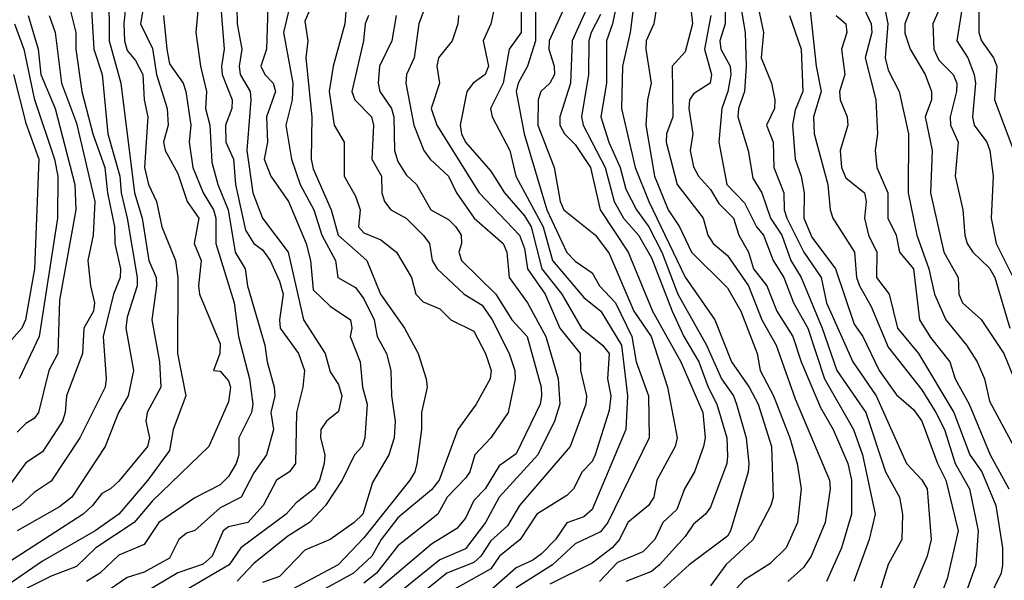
# Model space of a CAD drawing. Header units: metres. Extents: x -51132 to -49532, y -231222 to -229437.
# Tile 268 of 656: x -50951 to -50893, y -230223 to -230190. Entities that reach past the tile are written whole.
import ezdxf

# ---------------------------------------------------------------- set-up
doc = ezdxf.new("R2010")
doc.units = ezdxf.units.M
for name, color, linetype in [('CONTOUR_HALF', 8, 'Continuous'), ('CONTOUR_INDEX', 1, 'Continuous'), ('CONTOUR_INTER', 3, 'Continuous')]:
    doc.layers.add(name, color=color, linetype=linetype)

msp = doc.modelspace()

# ---------------------------------------------------------------- linework, layer by layer
at = {"layer": 'CONTOUR_HALF'}
for points, elevation in [([(-50892.407, -230169.259), (-50893.223, -230170.759), (-50893.605, -230172.259), (-50894.588, -230174.759), (-50894.67, -230175.759), (-50894.29, -230178.259), (-50894.717, -230179.759), (-50895.244, -230183.759), (-50895.286, -230185.259), (-50894.994, -230186.259), (-50894.382, -230187.259), (-50894.22, -230187.759), (-50894.208, -230190.759), (-50894.052, -230191.259), (-50893.354, -230192.259), (-50893.152, -230192.759), (-50893.284, -230194.759), (-50891.964, -230198.259)], 21.5), ([(-50946.856, -230186.759), (-50946.555, -230191.759), (-50946.054, -230193.259), (-50945.718, -230196.759), (-50945.013, -230199.259), (-50944.941, -230200.259), (-50944.571, -230201.759), (-50943.986, -230205.259), (-50943.992, -230205.759), (-50944.58, -230207.62), (-50944.664, -230208.259), (-50944.214, -230210.759), (-50944.522, -230212.259), (-50945.093, -230213.259), (-50945.878, -230215.259), (-50947.848, -230218.259), (-50948.58, -230218.823), (-50951.08, -230220.249)], 40.5), ([(-50933.038, -230187.759), (-50934.08, -230190.093), (-50933.902, -230191.259), (-50934.012, -230192.259), (-50933.667, -230195.759), (-50933.707, -230198.259), (-50933.58, -230198.843), (-50932.509, -230201.259), (-50932.105, -230202.759), (-50930.404, -230204.259), (-50929.593, -230206.259), (-50928.18, -230208.259), (-50927.368, -230209.759), (-50926.906, -230211.259), (-50926.845, -230211.759), (-50927.174, -230213.259), (-50927.179, -230214.259), (-50927.45, -230216.259), (-50927.565, -230216.759), (-50927.855, -230217.259), (-50930.58, -230220.676), (-50932.104, -230222.259), (-50936.58, -230224.654)], 35.5), ([(-50926.396, -230187.759), (-50927.325, -230190.259), (-50927.603, -230192.259), (-50928.067, -230193.259), (-50928.103, -230193.759), (-50927.622, -230196.259), (-50927.033, -230197.759), (-50926.669, -230198.259), (-50925.584, -230199.259), (-50925.104, -230200.259), (-50924.067, -230201.759), (-50922.349, -230203.259), (-50922.136, -230203.759), (-50921.984, -230205.259), (-50920.9, -230206.759), (-50919.821, -230208.759), (-50919.084, -230211.259), (-50918.99, -230212.759), (-50919.307, -230213.759), (-50920.292, -230215.759), (-50922.58, -230218.258), (-50923.394, -230219.759), (-50924.58, -230221.314), (-50926.08, -230221.968), (-50930.08, -230225.182)], 33.5), ([(-50915.36, -230187.759), (-50915.878, -230190.259), (-50916.224, -230191.259), (-50916.236, -230193.759), (-50916.563, -230195.759), (-50916.096, -230197.259), (-50915.421, -230198.759), (-50915.08, -230200.044), (-50914.46, -230201.259), (-50913.719, -230202.259), (-50912.957, -230203.759), (-50912.015, -230206.259), (-50910.309, -230209.259), (-50909.438, -230211.259), (-50908.718, -230212.259), (-50908.547, -230212.759), (-50907.966, -230214.759), (-50907.805, -230216.259), (-50907.857, -230216.759), (-50908.891, -230220.259), (-50909.08, -230220.569), (-50911.352, -230222.259), (-50913.08, -230223.842)], 29.5), ([(-50944.578, -230188.259), (-50944.784, -230190.259), (-50944.743, -230191.259), (-50944.58, -230191.829), (-50944.08, -230192.425), (-50943.653, -230193.259), (-50943.579, -230194.759), (-50943.361, -230195.759), (-50943.557, -230198.759), (-50943.327, -230199.759), (-50942.838, -230200.759), (-50942.521, -230202.259), (-50941.728, -230204.259), (-50941.59, -230205.259), (-50941.595, -230209.759), (-50941.118, -230212.259), (-50941.86, -230214.259), (-50942.08, -230215.506), (-50943.351, -230217.259), (-50945.08, -230219.267), (-50946.465, -230220.259), (-50949.58, -230222.055), (-50952.58, -230224.106)], 39.5), ([(-50917.129, -230188.759), (-50918.257, -230191.259), (-50918.364, -230193.759), (-50918.995, -230195.759), (-50918.987, -230196.259), (-50918.717, -230196.759), (-50918.08, -230197.391), (-50917.187, -230198.759), (-50916.599, -230201.259), (-50914.948, -230203.759), (-50913.504, -230207.259), (-50911.835, -230210.259), (-50910.534, -230213.259), (-50910.395, -230214.759), (-50910.495, -230215.259), (-50911.033, -230216.759), (-50911.611, -230217.759), (-50912.08, -230218.987), (-50912.902, -230219.759), (-50913.382, -230220.759), (-50914.08, -230221.491), (-50915.58, -230222.119), (-50916.644, -230223.259)], 30.5), ([(-50913.198, -230188.759), (-50913.426, -230190.259), (-50913.878, -230191.259), (-50913.902, -230191.759), (-50913.591, -230193.759), (-50913.816, -230194.759), (-50913.896, -230196.259), (-50913.402, -230199.259), (-50912.585, -230201.259), (-50911.913, -230202.259), (-50911.21, -230203.759), (-50909.08, -230205.868), (-50908.286, -230207.259), (-50907.324, -230209.759), (-50907.149, -230210.759), (-50906.356, -230212.259), (-50905.385, -230214.759), (-50904.953, -230216.259), (-50904.718, -230217.759), (-50904.929, -230219.759), (-50905.601, -230221.259), (-50906.58, -230222.21), (-50908.08, -230223.147), (-50909.08, -230224.233)], 28.5), ([(-50908.367, -230188.759), (-50908.034, -230190.759), (-50907.978, -230192.759), (-50908.063, -230194.259), (-50908.433, -230195.259), (-50908.467, -230195.759), (-50907.861, -230197.759), (-50907.58, -230199.382), (-50907.048, -230200.259), (-50906.524, -230201.759), (-50905.865, -230202.759), (-50905.339, -230204.259), (-50904.711, -230205.259), (-50903.473, -230208.259), (-50902.603, -230210.759), (-50900.888, -230213.259), (-50899.733, -230216.759), (-50898.907, -230218.259), (-50898.724, -230219.259), (-50898.759, -230220.759), (-50899.58, -230222.251), (-50900.042, -230223.759)], 26.5), ([(-50939.031, -230189.259), (-50938.846, -230191.759), (-50939.003, -230192.759), (-50938.959, -230193.259), (-50938.371, -230194.759), (-50938.396, -230195.259), (-50938.76, -230196.259), (-50938.735, -230197.259), (-50938.3, -230198.259), (-50938.164, -230199.759), (-50937.58, -230202.454), (-50937.08, -230203.254), (-50936.58, -230203.617), (-50936.115, -230204.259), (-50935.58, -230205.473), (-50935.356, -230206.259), (-50935.575, -230207.759), (-50935.534, -230208.259), (-50934.454, -230209.759), (-50934.093, -230210.759), (-50934.2, -230211.759), (-50934.566, -230213.259), (-50934.623, -230216.259), (-50934.982, -230216.759), (-50935.757, -230217.259), (-50936.531, -230218.759), (-50937.451, -230219.759), (-50938.58, -230220.009), (-50938.903, -230220.259), (-50939.546, -230221.759), (-50940.08, -230222.229), (-50941.58, -230222.736), (-50943.58, -230223.921)], 37.5), ([(-50936.268, -230189.259), (-50936.341, -230191.759), (-50936.675, -230192.759), (-50936.44, -230193.259), (-50935.953, -230193.759), (-50935.815, -230194.259), (-50936.345, -230195.759), (-50936.275, -230197.259), (-50936.487, -230198.259), (-50936.08, -230199.259), (-50935.044, -230200.759), (-50934.003, -230203.259), (-50933.745, -230204.259), (-50933.58, -230205.992), (-50932.58, -230206.966), (-50931.362, -230207.759), (-50931.286, -230208.259), (-50931.383, -230208.759), (-50930.795, -230210.259), (-50930.664, -230211.759), (-50930.388, -230212.759), (-50930.518, -230214.759), (-50930.688, -230215.259), (-50931.135, -230215.759), (-50931.855, -230217.259), (-50932.852, -230218.759), (-50933.804, -230219.759), (-50935.08, -230220.568), (-50937.08, -230222.176), (-50938.08, -230223.222)], 36.5), ([(-50922.863, -230189.259), (-50923.071, -230190.259), (-50923.525, -230191.259), (-50923.214, -230192.759), (-50923.399, -230193.259), (-50924.123, -230193.759), (-50924.497, -230194.259), (-50924.882, -230196.259), (-50924.808, -230196.759), (-50924.563, -230197.259), (-50923.08, -230198.967), (-50922.265, -230200.259), (-50921.08, -230201.624), (-50920.688, -230202.259), (-50920.066, -230204.759), (-50918.875, -230206.259), (-50917.704, -230208.259), (-50916.476, -230209.259), (-50916.067, -230209.759), (-50916.179, -230211.259), (-50915.985, -230212.259), (-50916.08, -230213.127), (-50916.899, -230215.759), (-50917.08, -230216.15), (-50917.668, -230216.759), (-50918.186, -230217.759), (-50918.58, -230218.161), (-50920.353, -230219.259), (-50921.334, -230220.759), (-50922.554, -230221.759), (-50923.08, -230222.5), (-50925.58, -230223.903)], 32.5), ([(-50920.427, -230189.259), (-50920.424, -230191.259), (-50920.898, -230192.759), (-50921.449, -230193.759), (-50921.568, -230194.259), (-50921.099, -230196.759), (-50919.763, -230201.259), (-50918.58, -230203.775), (-50918.08, -230204.304), (-50917.08, -230204.981), (-50916.641, -230205.759), (-50915.698, -230206.759), (-50914.743, -230208.759), (-50914.473, -230210.259), (-50913.747, -230212.259), (-50913.706, -230214.759), (-50916.159, -230219.759), (-50916.58, -230220.305), (-50918.08, -230221.023), (-50919.426, -230222.259), (-50921.58, -230223.616)], 31.5), ([(-50899.786, -230189.259), (-50899.593, -230190.259), (-50899.751, -230192.259), (-50899.58, -230193.006), (-50898.926, -230194.259), (-50898.37, -230196.759), (-50898.39, -230200.259), (-50897.887, -230202.759), (-50897.17, -230204.759), (-50896.829, -230206.259), (-50896.165, -230207.759), (-50894.95, -230209.259), (-50894.314, -230210.259), (-50893.875, -230211.259), (-50893.58, -230212.576), (-50892.144, -230215.259)], 23.5), ([(-50896.58, -230189.44), (-50896.932, -230190.259), (-50896.866, -230191.759), (-50896.58, -230192.414), (-50895.725, -230193.259), (-50895.505, -230193.759), (-50895.524, -230194.259), (-50895.909, -230195.759), (-50895.888, -230196.259), (-50895.435, -230197.259), (-50895.61, -230199.259), (-50895.158, -230201.259), (-50895.033, -230202.759), (-50894.898, -230203.259), (-50894.571, -230203.759), (-50893.58, -230204.712), (-50893.271, -230205.259), (-50892.379, -230208.259)], 22.5), ([(-50949.195, -230189.759), (-50948.829, -230190.759), (-50948.454, -230193.759), (-50947.58, -230196.123), (-50946.488, -230200.759), (-50946.597, -230202.759), (-50946.899, -230204.259), (-50946.757, -230205.759), (-50946.513, -230206.759), (-50946.567, -230207.259), (-50947.142, -230208.259), (-50947.219, -230209.759), (-50948.17, -230212.259), (-50948.238, -230213.259), (-50948.403, -230213.759), (-50949.58, -230215.574), (-50950.58, -230216.226), (-50951.701, -230217.759)], 41.5), ([(-50942.429, -230189.759), (-50942.239, -230191.759), (-50942.08, -230192.629), (-50941.27, -230193.759), (-50941.107, -230194.259), (-50940.817, -230196.259), (-50940.905, -230197.259), (-50940.688, -230198.759), (-50940.082, -230200.259), (-50939.464, -230201.259), (-50939.329, -230201.759), (-50939.327, -230203.259), (-50938.242, -230206.759), (-50937.999, -230208.759), (-50937.353, -230211.259), (-50937.153, -230212.759), (-50937.233, -230213.259), (-50937.973, -230214.759), (-50937.984, -230215.759), (-50938.127, -230216.259), (-50938.58, -230217.032), (-50939.08, -230217.535), (-50940.58, -230218.295), (-50942.711, -230219.759), (-50943.58, -230221.068), (-50945.08, -230221.688), (-50946.19, -230222.759), (-50946.982, -230223.259)], 38.5), ([(-50930.308, -230189.759), (-50930.499, -230190.259), (-50930.603, -230191.259), (-50931.294, -230194.259), (-50931.108, -230194.759), (-50930.13, -230195.759), (-50930.017, -230196.259), (-50930.105, -230198.259), (-50929.54, -230199.259), (-50929.523, -230200.259), (-50929.365, -230200.759), (-50928.978, -230201.259), (-50928.08, -230201.755), (-50927.065, -230202.759), (-50926.694, -230203.259), (-50926.549, -230204.259), (-50926.248, -230204.759), (-50924.642, -230206.259), (-50923.58, -230206.895), (-50922.986, -230207.759), (-50921.989, -230209.759), (-50921.651, -230210.759), (-50921.638, -230211.259), (-50922.043, -230213.259), (-50923.08, -230214.742), (-50924.028, -230215.759), (-50924.31, -230216.759), (-50924.58, -230217.135), (-50925.658, -230218.259), (-50926.216, -230219.259), (-50928.58, -230221.134), (-50929.832, -230222.759), (-50930.58, -230223.339)], 34.5), ([(-50910.058, -230189.759), (-50910.44, -230191.759), (-50910.029, -230193.259), (-50910.094, -230193.759), (-50911.08, -230194.387), (-50911.32, -230194.759), (-50911.362, -230195.259), (-50911.117, -230196.759), (-50911.276, -230197.759), (-50911.08, -230198.717), (-50910.799, -230199.259), (-50910.08, -230200.066), (-50909.58, -230200.877), (-50908.716, -230201.759), (-50908.404, -230202.759), (-50907.825, -230203.759), (-50907.533, -230204.759), (-50906.743, -230205.759), (-50906.151, -230207.259), (-50905.222, -230208.759), (-50904.722, -230210.259), (-50903.58, -230212.948), (-50902.822, -230214.259), (-50901.968, -230216.259), (-50901.747, -230217.259), (-50901.746, -230219.259), (-50902.326, -230221.259), (-50903.224, -230223.259)], 27.5), ([(-50905.404, -230189.759), (-50904.724, -230191.759), (-50904.629, -230194.259), (-50905.08, -230195.368), (-50905.239, -230196.259), (-50905.08, -230198.254), (-50904.723, -230199.259), (-50904.536, -230200.259), (-50904.565, -230201.759), (-50904.08, -230202.874), (-50902.684, -230204.759), (-50901.58, -230208.029), (-50901.077, -230208.759), (-50900.102, -230210.759), (-50899.08, -230212.205), (-50898.08, -230213.066), (-50897.588, -230213.759), (-50896.66, -230216.259), (-50896.164, -230217.259), (-50895.426, -230220.259), (-50896.08, -230223.09), (-50896.343, -230223.759)], 25.5), ([(-50902.653, -230189.759), (-50902.069, -230190.259), (-50902.026, -230190.759), (-50902.332, -230191.759), (-50902.136, -230193.259), (-50902.457, -230194.259), (-50902.416, -230194.759), (-50901.993, -230195.759), (-50901.969, -230196.259), (-50902.414, -230197.759), (-50902.343, -230198.759), (-50902.08, -230199.369), (-50900.971, -230200.259), (-50900.881, -230200.759), (-50900.983, -230201.759), (-50900.734, -230202.759), (-50900.245, -230203.759), (-50900.256, -230205.259), (-50899.516, -230206.259), (-50899.015, -230208.259), (-50897.788, -230209.759), (-50895.682, -230213.259), (-50894.746, -230215.759), (-50894.04, -230216.759), (-50893.216, -230218.759), (-50892.811, -230221.259), (-50892.81, -230222.259), (-50892.898, -230222.759), (-50893.631, -230224.259)], 24.5), ([(-50951.243, -230190.259), (-50950.695, -230191.759), (-50950.08, -230194.671), (-50948.871, -230198.259), (-50948.685, -230199.259), (-50948.698, -230201.759), (-50949.775, -230208.759), (-50950.975, -230211.259)], 42.5)]:
    msp.add_lwpolyline(points, dxfattribs=dict(at, elevation=elevation))
at = {"layer": 'CONTOUR_INDEX'}
for points, elevation in [([(-50945.662, -230188.259), (-50945.651, -230191.259), (-50944.949, -230193.759), (-50944.152, -230200.259), (-50943.689, -230201.759), (-50943.303, -230204.259), (-50942.873, -230205.259), (-50942.841, -230205.759), (-50943.124, -230207.759), (-50942.673, -230210.259), (-50942.58, -230211.759), (-50943.389, -230213.259), (-50943.483, -230213.759), (-50943.261, -230214.759), (-50943.378, -230215.259), (-50945.08, -230217.307), (-50945.559, -230217.759), (-50946.08, -230218.044), (-50946.624, -230218.759), (-50947.189, -230219.259), (-50952.08, -230222.451)], 40), ([(-50931.545, -230188.259), (-50931.705, -230190.259), (-50932.393, -230192.759), (-50932.624, -230194.259), (-50932.345, -230196.259), (-50931.755, -230197.259), (-50931.745, -230199.259), (-50931.08, -230200.46), (-50930.794, -230201.259), (-50930.897, -230202.259), (-50930.58, -230202.612), (-50929.58, -230203.041), (-50928.657, -230203.759), (-50927.77, -230205.259), (-50927.502, -230206.259), (-50927.08, -230206.695), (-50926.08, -230207.117), (-50925.444, -230207.759), (-50924.08, -230208.44), (-50923.39, -230209.759), (-50923.047, -230210.759), (-50923.104, -230211.259), (-50923.94, -230212.759), (-50925.032, -230214.259), (-50926.122, -230217.259), (-50926.58, -230217.831), (-50928.58, -230219.479), (-50929.564, -230220.759), (-50930.102, -230221.759), (-50931.186, -230222.759), (-50934.868, -230224.759)], 35), ([(-50904.204, -230189.259), (-50903.839, -230192.759), (-50903.528, -230194.259), (-50903.994, -230195.759), (-50903.947, -230196.759), (-50903.14, -230199.759), (-50902.998, -230201.259), (-50902.841, -230201.759), (-50901.556, -230203.759), (-50901.452, -230205.259), (-50901.269, -230205.759), (-50900.58, -230206.972), (-50899.58, -230209.377), (-50897.58, -230211.916), (-50896.762, -230213.259), (-50896.236, -230214.259), (-50895.604, -230216.259), (-50894.774, -230217.759), (-50894.252, -230220.259), (-50894.398, -230222.259), (-50894.916, -230223.759)], 25), ([(-50916.58, -230189.706), (-50917.14, -230190.759), (-50917.276, -230191.259), (-50917.303, -230193.259), (-50917.712, -230195.759), (-50917.605, -230196.259), (-50916.302, -230198.759), (-50915.772, -230200.759), (-50915.22, -230201.759), (-50914.333, -230202.759), (-50913.58, -230204.097), (-50912.35, -230207.259), (-50911.653, -230208.759), (-50910.765, -230210.259), (-50910.221, -230211.759), (-50909.7, -230212.759), (-50909.106, -230214.759), (-50909.08, -230215.835), (-50909.112, -230216.259), (-50910.08, -230218.845), (-50910.369, -230219.259), (-50911.08, -230219.857), (-50911.58, -230220.59), (-50913.088, -230222.259), (-50913.58, -230222.654), (-50915.08, -230223.241)], 30)]:
    msp.add_lwpolyline(points, dxfattribs=dict(at, elevation=elevation))
at = {"layer": 'CONTOUR_INTER'}
for points, elevation in [([(-50943.278, -230187.259), (-50943.784, -230190.259), (-50943.08, -230191.707), (-50942.846, -230193.259), (-50942.207, -230195.259), (-50942.152, -230196.259), (-50942.432, -230197.259), (-50942.332, -230197.759), (-50941.58, -230199.113), (-50941.036, -230200.759), (-50940.349, -230201.759), (-50940.616, -230203.259), (-50940.196, -230204.259), (-50940.357, -230205.759), (-50940.299, -230206.259), (-50939.08, -230209.179), (-50939.107, -230209.759), (-50939.469, -230210.759), (-50939.08, -230210.809), (-50938.58, -230211.371), (-50938.465, -230211.759), (-50938.58, -230212.622), (-50939.748, -230215.259), (-50943.08, -230218.471), (-50944.171, -230219.759), (-50946.441, -230221.259), (-50947.58, -230222.361), (-50949.08, -230222.93), (-50950.58, -230223.69)], 39), ([(-50940.249, -230187.759), (-50940.528, -230190.759), (-50940.248, -230192.759), (-50939.883, -230194.259), (-50939.947, -230195.259), (-50939.7, -230196.259), (-50939.58, -230198.443), (-50939.216, -230199.759), (-50938.608, -230201.259), (-50938.188, -230203.759), (-50937.6, -230204.759), (-50937.47, -230205.759), (-50936.431, -230209.259), (-50936.299, -230210.259), (-50935.894, -230211.759), (-50935.854, -230212.259), (-50936.084, -230213.259), (-50935.918, -230214.259), (-50936.334, -230215.759), (-50937.08, -230216.816), (-50937.83, -230218.259), (-50939.08, -230218.9), (-50940.58, -230220.232), (-50941.08, -230220.381), (-50941.525, -230220.759), (-50942.08, -230221.878), (-50943.58, -230222.705), (-50944.58, -230223.02), (-50945.58, -230223.695)], 38), ([(-50921.256, -230187.259), (-50921.283, -230190.759), (-50921.998, -230191.759), (-50922.345, -230193.759), (-50923.084, -230195.259), (-50923.002, -230195.759), (-50921.949, -230197.759), (-50921.596, -230199.259), (-50919.971, -230202.259), (-50919.427, -230204.259), (-50917.58, -230206.441), (-50916.563, -230207.259), (-50915.338, -230209.259), (-50914.982, -230212.259), (-50915.087, -230214.259), (-50917.08, -230218.995), (-50917.58, -230219.423), (-50918.58, -230219.773), (-50919.239, -230220.759), (-50920.08, -230221.621), (-50920.58, -230221.994), (-50921.58, -230222.437), (-50923.08, -230223.766)], 32), ([(-50914.515, -230188.259), (-50914.842, -230190.759), (-50915.291, -230192.759), (-50915.34, -230195.259), (-50914.529, -230198.759), (-50913.735, -230200.759), (-50911.58, -230205.237), (-50909.82, -230207.759), (-50908.838, -230210.259), (-50907.785, -230211.759), (-50907.261, -230212.759), (-50906.475, -230215.259), (-50906.372, -230218.259), (-50906.521, -230218.759), (-50907.58, -230220.788), (-50909.173, -230222.259), (-50910.08, -230223.503)], 29), ([(-50909.237, -230188.259), (-50909.218, -230190.259), (-50909.532, -230191.259), (-50909.48, -230191.759), (-50908.925, -230192.759), (-50908.883, -230193.259), (-50909.048, -230194.259), (-50909.406, -230195.259), (-50909.59, -230197.259), (-50909.107, -230199.759), (-50908.08, -230200.847), (-50907.359, -230202.259), (-50906.955, -230202.759), (-50906.377, -230204.259), (-50905.753, -230205.259), (-50905.178, -230206.759), (-50904.326, -230208.259), (-50903.336, -230211.259), (-50901.633, -230214.259), (-50901.091, -230215.759), (-50900.344, -230219.259), (-50900.692, -230220.759), (-50901.603, -230223.259)], 27), ([(-50911.299, -230188.759), (-50911.146, -230190.259), (-50911.58, -230191.909), (-50912.34, -230192.759), (-50912.314, -230195.759), (-50912.676, -230196.759), (-50912.707, -230197.259), (-50912.049, -230199.759), (-50910.518, -230201.759), (-50910.235, -230202.759), (-50909.93, -230203.259), (-50909.08, -230203.957), (-50907.841, -230205.759), (-50907.04, -230207.759), (-50906.2, -230209.259), (-50905.08, -230212.438), (-50903.049, -230217.259), (-50903.002, -230217.759), (-50903.305, -230219.759), (-50904.125, -230221.759), (-50904.58, -230222.427), (-50905.514, -230223.259)], 28), ([(-50901.261, -230188.759), (-50900.573, -230190.259), (-50900.542, -230190.759), (-50900.935, -230192.259), (-50900.308, -230194.759), (-50900.213, -230196.759), (-50900.346, -230197.759), (-50900.252, -230198.759), (-50899.598, -230200.259), (-50899.588, -230201.759), (-50899.104, -230202.759), (-50898.902, -230203.759), (-50898.07, -230204.759), (-50897.718, -230207.759), (-50897.08, -230208.82), (-50895.932, -230210.259), (-50895.622, -230211.259), (-50894.784, -230212.759), (-50893.55, -230215.759), (-50892.443, -230217.759)], 24), ([(-50898.015, -230188.759), (-50898.58, -230190.246), (-50898.58, -230190.815), (-50898.264, -230191.759), (-50897.395, -230193.259), (-50897.006, -230194.259), (-50897.02, -230194.759), (-50897.395, -230195.759), (-50896.966, -230197.759), (-50897.077, -230200.259), (-50896.278, -230203.759), (-50895.427, -230205.259), (-50895.392, -230206.259), (-50895.175, -230206.759), (-50894.08, -230207.75), (-50892.727, -230209.759), (-50892.121, -230211.259)], 23), ([(-50947.988, -230189.259), (-50947.61, -230190.759), (-50947.614, -230191.759), (-50947.253, -230194.259), (-50946.617, -230196.759), (-50945.897, -230198.759), (-50945.736, -230200.259), (-50945.324, -230202.259), (-50945.305, -230203.259), (-50944.977, -230204.759), (-50945.003, -230205.259), (-50945.394, -230206.259), (-50945.992, -230208.759), (-50945.812, -230211.259), (-50945.89, -230211.759), (-50947.382, -230214.759), (-50949.08, -230217.307), (-50950.08, -230217.975), (-50950.902, -230218.759), (-50952.696, -230219.759)], 41), ([(-50938.099, -230189.259), (-50938.066, -230190.259), (-50937.792, -230191.759), (-50937.957, -230192.759), (-50937.898, -230193.259), (-50937.307, -230194.259), (-50937.261, -230194.759), (-50937.498, -230197.759), (-50937.145, -230200.259), (-50936.575, -230201.759), (-50935.052, -230203.759), (-50934.145, -230207.759), (-50932.86, -230209.759), (-50932.58, -230210.847), (-50932.08, -230211.597), (-50931.889, -230212.259), (-50932.08, -230213.188), (-50932.785, -230213.759), (-50933.131, -230214.259), (-50933.148, -230214.759), (-50932.884, -230215.759), (-50932.924, -230216.259), (-50933.213, -230217.259), (-50933.515, -230217.759), (-50934.58, -230218.595), (-50935.169, -230219.259), (-50937.853, -230221.259), (-50938.554, -230222.259), (-50941.08, -230223.741)], 37), ([(-50934.985, -230189.259), (-50935.332, -230190.759), (-50934.788, -230193.759), (-50934.829, -230194.759), (-50935.199, -230196.259), (-50934.857, -230198.259), (-50934.349, -230199.759), (-50933.54, -230201.259), (-50933.067, -230202.759), (-50932.264, -230204.259), (-50932.125, -230205.259), (-50931.08, -230205.861), (-50930.58, -230206.529), (-50929.979, -230207.759), (-50929.799, -230208.759), (-50929.251, -230209.759), (-50928.987, -230210.759), (-50928.949, -230212.259), (-50928.727, -230213.759), (-50928.787, -230214.759), (-50929.114, -230215.759), (-50930.08, -230217.393), (-50930.649, -230219.259), (-50931.146, -230219.759), (-50932.58, -230220.762), (-50934.08, -230221.391), (-50935.58, -230222.946), (-50936.58, -230223.314)], 36), ([(-50918.713, -230189.259), (-50919.616, -230191.259), (-50919.649, -230191.759), (-50919.325, -230192.759), (-50919.299, -230193.259), (-50919.575, -230193.759), (-50920.119, -230194.259), (-50920.266, -230194.759), (-50920.286, -230196.259), (-50919.327, -230198.759), (-50918.963, -230200.759), (-50918.765, -230201.259), (-50916.892, -230202.759), (-50916.08, -230203.851), (-50914.619, -230207.259), (-50913.59, -230208.759), (-50912.628, -230211.759), (-50912.055, -230214.759), (-50912.174, -230215.259), (-50913.261, -230217.259), (-50913.423, -230218.259), (-50913.742, -230218.759), (-50914.961, -230219.759), (-50915.468, -230220.759), (-50915.891, -230221.259), (-50917.08, -230222.157), (-50919.58, -230223.408)], 31), ([(-50907.254, -230189.259), (-50906.952, -230190.759), (-50907.084, -230192.259), (-50906.465, -230193.759), (-50906.281, -230194.759), (-50906.292, -230195.259), (-50906.772, -230196.259), (-50906.375, -230197.259), (-50906.334, -230198.759), (-50905.746, -230200.259), (-50905.729, -230201.259), (-50905.566, -230201.759), (-50904.568, -230203.759), (-50903.543, -230205.259), (-50903.221, -230206.759), (-50901.658, -230210.259), (-50900.277, -230212.259), (-50898.492, -230216.259), (-50897.58, -230217.233), (-50897.265, -230217.759), (-50897.023, -230220.759), (-50897.274, -230221.759), (-50898.08, -230223.666)], 26), ([(-50895.201, -230189.259), (-50895.505, -230191.259), (-50894.87, -230192.259), (-50894.489, -230193.259), (-50894.407, -230193.759), (-50894.588, -230195.759), (-50894.485, -230196.259), (-50893.737, -230197.259), (-50893.57, -230197.759), (-50893.371, -230199.259), (-50893.482, -230201.759), (-50893.182, -230203.259), (-50892.184, -230205.259)], 22), ([(-50950.432, -230189.759), (-50949.851, -230191.759), (-50949.689, -230193.259), (-50948.841, -230195.259), (-50947.672, -230199.759), (-50947.617, -230201.259), (-50948.58, -230206.605), (-50948.686, -230209.759), (-50949.22, -230210.759), (-50949.832, -230213.259), (-50950.08, -230213.61), (-50950.58, -230213.907), (-50951.08, -230214.414)], 42), ([(-50928.68, -230189.759), (-50928.934, -230191.259), (-50929.654, -230192.759), (-50929.736, -230193.759), (-50929.645, -230194.259), (-50928.945, -230195.259), (-50928.813, -230195.759), (-50928.777, -230197.759), (-50928.58, -230198.393), (-50928.08, -230199.186), (-50927.473, -230199.759), (-50926.621, -230201.259), (-50925.58, -230201.823), (-50925.138, -230202.259), (-50924.821, -230202.759), (-50924.803, -230203.259), (-50924.963, -230203.759), (-50924.811, -230204.259), (-50922.772, -230206.259), (-50921.823, -230207.759), (-50920.923, -230208.759), (-50920.088, -230211.759), (-50920.068, -230212.259), (-50920.157, -230212.759), (-50921.58, -230215.696), (-50922.58, -230216.412), (-50923.414, -230217.759), (-50924.08, -230218.451), (-50924.58, -230219.494), (-50925.08, -230220.112), (-50926.58, -230221.039), (-50930.08, -230224.002)], 34), ([(-50924.983, -230189.759), (-50925.023, -230190.259), (-50925.362, -230191.259), (-50926.16, -230192.259), (-50926.257, -230192.759), (-50926.112, -230193.759), (-50926.599, -230195.259), (-50926.259, -230196.259), (-50923.756, -230200.259), (-50921.384, -230202.759), (-50921.08, -230203.546), (-50920.913, -230204.759), (-50919.857, -230206.259), (-50918.984, -230208.259), (-50917.784, -230209.759), (-50917.765, -230210.759), (-50917.414, -230212.259), (-50917.449, -230212.759), (-50918.388, -230215.259), (-50921.373, -230218.759), (-50922.08, -230219.965), (-50923.08, -230220.848), (-50923.658, -230221.759), (-50924.08, -230222.119), (-50925.675, -230222.759), (-50927.536, -230224.259)], 33), ([(-50951.297, -230193.259), (-50950.58, -230196.139), (-50949.807, -230198.259), (-50950.054, -230204.759), (-50950.599, -230207.759), (-50950.814, -230208.259), (-50951.697, -230209.259)], 43)]:
    msp.add_lwpolyline(points, dxfattribs=dict(at, elevation=elevation))

doc.saveas('drawing.dxf')
